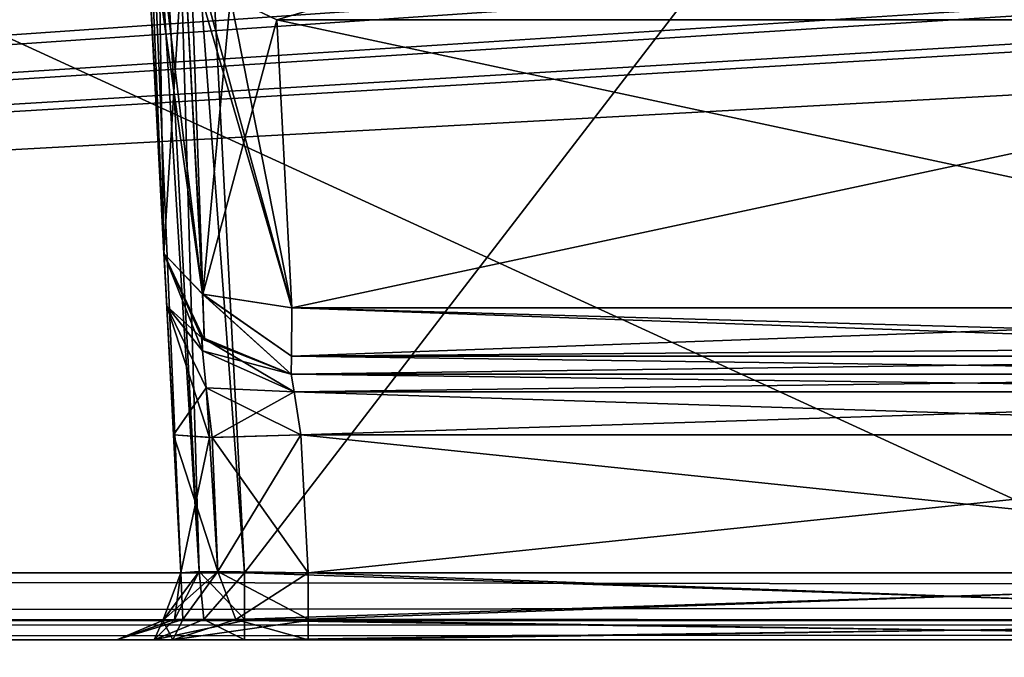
# Model space of a CAD drawing. Header units: inches. Extents: x -10 to 10, y -2.3 to 4.3.
# Tile 361 of 656: x -4.931 to -4.468, y -1.613 to -1.313. Entities that reach past the tile are written whole.
import ezdxf

# ---------------------------------------------------------------- set-up
doc = ezdxf.new("R2010")
doc.units = ezdxf.units.IN
doc.header["$LTSCALE"] = 65.185185
doc.header["$MEASUREMENT"] = 0
for name, color, linetype in [('10955', 7, 'CONTINUOUS'), ('10964', 7, 'CONTINUOUS'), ('1151', 7, 'CONTINUOUS'), ('1173', 7, 'CONTINUOUS'), ('1174', 7, 'CONTINUOUS'), ('1177', 7, 'CONTINUOUS'), ('1178', 7, 'CONTINUOUS'), ('1179', 7, 'CONTINUOUS'), ('1180', 7, 'CONTINUOUS'), ('1186', 7, 'CONTINUOUS'), ('1211', 7, 'CONTINUOUS'), ('1241', 7, 'CONTINUOUS'), ('1242', 7, 'CONTINUOUS'), ('12588', 7, 'CONTINUOUS'), ('12589', 7, 'CONTINUOUS'), ('2308', 7, 'CONTINUOUS'), ('2309', 7, 'CONTINUOUS'), ('2310', 7, 'CONTINUOUS'), ('2311', 7, 'CONTINUOUS'), ('2318', 7, 'CONTINUOUS'), ('6932', 7, 'CONTINUOUS'), ('6933', 7, 'CONTINUOUS'), ('6934', 7, 'CONTINUOUS'), ('6935', 7, 'CONTINUOUS'), ('6936', 7, 'CONTINUOUS'), ('6937', 7, 'CONTINUOUS'), ('6938', 7, 'CONTINUOUS'), ('6939', 7, 'CONTINUOUS'), ('6940', 7, 'CONTINUOUS'), ('6941', 7, 'CONTINUOUS'), ('9222', 7, 'CONTINUOUS'), ('9224', 7, 'CONTINUOUS'), ('9225', 7, 'CONTINUOUS'), ('9226', 7, 'CONTINUOUS'), ('9227', 7, 'CONTINUOUS'), ('9228', 7, 'CONTINUOUS'), ('9229', 7, 'CONTINUOUS'), ('9230', 7, 'CONTINUOUS'), ('9231', 7, 'CONTINUOUS'), ('9232', 7, 'CONTINUOUS'), ('9238', 7, 'CONTINUOUS'), ('9239', 7, 'CONTINUOUS'), ('9243', 7, 'CONTINUOUS'), ('9244', 7, 'CONTINUOUS')]:
    doc.layers.add(name, color=color, linetype=linetype)

msp = doc.modelspace()

# ---------------------------------------------------------------- linework, layer by layer
at = {"layer": '10955', "linetype": 'CONTINUOUS'}
for points in [[(-9, -1.955, 13.9861), (-9, 0.545, 13.9861), (-3.55711, 0.545, 13.9861), (-9, -1.955, 13.9861)], [(-9, -1.955, 13.9861), (-3.55711, 0.545, 13.9861), (-3.55711, -1.955, 13.9861), (-9, -1.955, 13.9861)]]:
    msp.add_3dface(points, dxfattribs=at)
at = {"layer": '10964', "linetype": 'CONTINUOUS'}
for points in [[(-9, 0.545, 14.1431), (-9, -1.955, 14.1431), (-3.55711, -1.955, 14.1431), (-9, 0.545, 14.1431)], [(-3.55711, 0.545, 14.1431), (-9, 0.545, 14.1431), (-3.55711, -1.955, 14.1431), (-3.55711, 0.545, 14.1431)]]:
    msp.add_3dface(points, dxfattribs=at)
at = {"layer": '1151', "linetype": 'CONTINUOUS'}
for points in [[(-8.57837, -1.57343, 4.62775), (8.57837, -1.57343, 4.62775), (-8.52935, -0.63817, 4.57874), (-8.57837, -1.57343, 4.62775)], [(-8.52935, -0.63817, 4.57874), (8.57837, -1.57343, 4.62775), (-7.12257, -0.63817, 4.57874), (-8.52935, -0.63817, 4.57874)], [(-7.12257, -0.63817, 4.57874), (8.57837, -1.57343, 4.62775), (-6.87743, -0.63817, 4.57874), (-7.12257, -0.63817, 4.57874)], [(-6.87743, -0.63817, 4.57874), (8.57837, -1.57343, 4.62775), (-6.10307, -0.63817, 4.57874), (-6.87743, -0.63817, 4.57874)], [(-6.10307, -0.63817, 4.57874), (8.57837, -1.57343, 4.62775), (-5.89693, -0.63817, 4.57874), (-6.10307, -0.63817, 4.57874)], [(-5.89693, -0.63817, 4.57874), (8.57837, -1.57343, 4.62775), (-5.12257, -0.63817, 4.57874), (-5.89693, -0.63817, 4.57874)], [(-5.12257, -0.63817, 4.57874), (8.57837, -1.57343, 4.62775), (-4.87743, -0.63817, 4.57874), (-5.12257, -0.63817, 4.57874)], [(-4.87743, -0.63817, 4.57874), (8.57837, -1.57343, 4.62775), (-4.10307, -0.63817, 4.57874), (-4.87743, -0.63817, 4.57874)]]:
    msp.add_3dface(points, dxfattribs=at)
at = {"layer": '1173', "linetype": 'CONTINUOUS'}
for points in [[(-4.8722, -1.24804, 3.80555), (-4.86302, -1.42314, 3.87629), (-4.8448, -1.44233, 3.83908), (-4.8722, -1.24804, 3.80555)], [(-4.86658, -1.26438, 3.787), (-4.8722, -1.24804, 3.80555), (-4.8448, -1.44233, 3.83908), (-4.86658, -1.26438, 3.787)], [(-4.85382, -1.2734, 3.771), (-4.86658, -1.26438, 3.787), (-4.8448, -1.44233, 3.83908), (-4.85382, -1.2734, 3.771)], [(-4.85075, -1.27441, 3.76837), (-4.85382, -1.2734, 3.771), (-4.80278, -1.44873, 3.82319), (-4.85075, -1.27441, 3.76837)], [(-4.80278, -1.44873, 3.82319), (-4.85382, -1.2734, 3.771), (-4.8448, -1.44233, 3.83908), (-4.80278, -1.44873, 3.82319)], [(-4.83164, -1.30266, 3.76837), (-4.85075, -1.27441, 3.76837), (-4.80278, -1.44873, 3.82319), (-4.83164, -1.30266, 3.76837)], [(-4.80989, -1.31305, 3.76837), (-4.83164, -1.30266, 3.76837), (-4.80278, -1.44873, 3.82319), (-4.80989, -1.31305, 3.76837)]]:
    msp.add_3dface(points, dxfattribs=at)
at = {"layer": '1174', "linetype": 'CONTINUOUS'}
for points in [[(-4.17061, -1.31305, 3.76837), (-4.80989, -1.31305, 3.76837), (-4.17772, -1.44873, 3.82319), (-4.17061, -1.31305, 3.76837)], [(-4.17772, -1.44873, 3.82319), (-4.80989, -1.31305, 3.76837), (-4.80278, -1.44873, 3.82319), (-4.17772, -1.44873, 3.82319)]]:
    msp.add_3dface(points, dxfattribs=at)
at = {"layer": '1177', "linetype": 'CONTINUOUS'}
for points in [[(-4.17772, -1.48, 3.86955), (-4.8031, -1.48, 3.86955), (-4.16791, -1.48, 4.11649), (-4.17772, -1.48, 3.86955)], [(-4.16791, -1.48, 4.11649), (-4.8031, -1.48, 3.86955), (-4.8031, -1.48, 4.11649), (-4.16791, -1.48, 4.11649)]]:
    msp.add_3dface(points, dxfattribs=at)
at = {"layer": '1178', "linetype": 'CONTINUOUS'}
for points in [[(-4.86302, -1.42314, 3.87629), (-4.84501, -1.46294, 4.11649), (-4.844, -1.4639, 3.8716), (-4.86302, -1.42314, 3.87629)], [(-4.86302, -1.42314, 4.11653), (-4.84501, -1.46294, 4.11649), (-4.86302, -1.42314, 3.87629), (-4.86302, -1.42314, 4.11653)], [(-4.84501, -1.46294, 4.11649), (-4.8031, -1.48, 4.11649), (-4.844, -1.4639, 3.8716), (-4.84501, -1.46294, 4.11649)], [(-4.8031, -1.48, 4.11649), (-4.8031, -1.48, 3.86955), (-4.844, -1.4639, 3.8716), (-4.8031, -1.48, 4.11649)]]:
    msp.add_3dface(points, dxfattribs=at)
at = {"layer": '1179', "linetype": 'CONTINUOUS'}
for points in [[(-4.84501, -1.46294, 4.11649), (-4.86302, -1.42314, 4.11653), (-4.86172, -1.44788, 4.17846), (-4.84501, -1.46294, 4.11649)], [(-4.84486, -1.46898, 4.14049), (-4.84501, -1.46294, 4.11649), (-4.86172, -1.44788, 4.17846), (-4.84486, -1.46898, 4.14049)], [(-4.84321, -1.48644, 4.15779), (-4.84486, -1.46898, 4.14049), (-4.86172, -1.44788, 4.17846), (-4.84321, -1.48644, 4.15779)], [(-4.85855, -1.50847, 4.20637), (-4.84321, -1.48644, 4.15779), (-4.86172, -1.44788, 4.17846), (-4.85855, -1.50847, 4.20637)], [(-4.8031, -1.48, 4.11649), (-4.84501, -1.46294, 4.11649), (-4.84486, -1.46898, 4.14049), (-4.8031, -1.48, 4.11649)], [(-4.8031, -1.48, 4.11649), (-4.84486, -1.46898, 4.14049), (-4.80181, -1.4882, 4.1371), (-4.8031, -1.48, 4.11649)], [(-4.84486, -1.46898, 4.14049), (-4.84321, -1.48644, 4.15779), (-4.80181, -1.4882, 4.1371), (-4.84486, -1.46898, 4.14049)], [(-4.84026, -1.50972, 4.16338), (-4.84321, -1.48644, 4.15779), (-4.85855, -1.50847, 4.20637), (-4.84026, -1.50972, 4.16338)], [(-4.84321, -1.48644, 4.15779), (-4.84026, -1.50972, 4.16338), (-4.80181, -1.4882, 4.1371), (-4.84321, -1.48644, 4.15779)], [(-4.79863, -1.50843, 4.14645), (-4.80181, -1.4882, 4.1371), (-4.84026, -1.50972, 4.16338), (-4.79863, -1.50843, 4.14645)]]:
    msp.add_3dface(points, dxfattribs=at)
at = {"layer": '1180', "linetype": 'CONTINUOUS'}
for points in [[(-4.16791, -1.48, 4.11649), (-4.8031, -1.48, 4.11649), (-4.80181, -1.4882, 4.1371), (-4.16791, -1.48, 4.11649)], [(-4.16791, -1.48, 4.11649), (-4.80181, -1.4882, 4.1371), (-4.16906, -1.48821, 4.13711), (-4.16791, -1.48, 4.11649)], [(-4.80181, -1.4882, 4.1371), (-4.79863, -1.50843, 4.14645), (-4.16906, -1.48821, 4.13711), (-4.80181, -1.4882, 4.1371)], [(-4.16906, -1.48821, 4.13711), (-4.79863, -1.50843, 4.14645), (-4.17188, -1.50843, 4.14645), (-4.16906, -1.48821, 4.13711)]]:
    msp.add_3dface(points, dxfattribs=at)
at = {"layer": '1186', "linetype": 'CONTINUOUS'}
for points in [[(-8.5782, -1.605, -4.59779), (8.57822, -1.605, -4.59779), (-6.00065, -1.605, -4.51065), (-8.5782, -1.605, -4.59779)], [(8.57822, -1.605, 4.59779), (-8.5782, -1.605, 4.59779), (6.00065, -1.605, 4.51065), (8.57822, -1.605, 4.59779)], [(6.00065, -1.605, 4.51065), (-8.5782, -1.605, 4.59779), (5.92133, -1.605, 4.48984), (6.00065, -1.605, 4.51065)], [(5.92133, -1.605, 4.48984), (-8.5782, -1.605, 4.59779), (2.00065, -1.605, 4.51065), (5.92133, -1.605, 4.48984)], [(2.00065, -1.605, 4.51065), (-8.5782, -1.605, 4.59779), (1.92133, -1.605, 4.48984), (2.00065, -1.605, 4.51065)], [(1.92133, -1.605, 4.48984), (-8.5782, -1.605, 4.59779), (-1.99935, -1.605, 4.51065), (1.92133, -1.605, 4.48984)], [(-1.99935, -1.605, 4.51065), (-8.5782, -1.605, 4.59779), (-2.07867, -1.605, 4.48984), (-1.99935, -1.605, 4.51065)], [(-2.07867, -1.605, 4.48984), (-8.5782, -1.605, 4.59779), (-2.31453, -1.605, 4.45621), (-2.07867, -1.605, 4.48984)], [(-8.5782, -1.605, 4.59779), (-5.99935, -1.605, 4.51065), (-4.15533, -1.605, 4.45621), (-8.5782, -1.605, 4.59779)], [(-2.31453, -1.605, 4.45621), (-8.5782, -1.605, 4.59779), (-2.82517, -1.605, 4.45621), (-2.31453, -1.605, 4.45621)], [(-2.82517, -1.605, 4.45621), (-8.5782, -1.605, 4.59779), (-3.17483, -1.605, 4.45621), (-2.82517, -1.605, 4.45621)], [(-3.17483, -1.605, 4.45621), (-8.5782, -1.605, 4.59779), (-3.84467, -1.605, 4.45621), (-3.17483, -1.605, 4.45621)], [(-3.84467, -1.605, 4.45621), (-8.5782, -1.605, 4.59779), (-4.15533, -1.605, 4.45621), (-3.84467, -1.605, 4.45621)], [(-6.00065, -1.605, -4.51065), (8.57822, -1.605, -4.59779), (-5.92133, -1.605, -4.48984), (-6.00065, -1.605, -4.51065)], [(-5.99935, -1.605, 4.51065), (-5.17483, -1.605, 4.45621), (-4.86758, -1.605, 4.43865), (-5.99935, -1.605, 4.51065)], [(-4.15533, -1.605, 4.45621), (-5.99935, -1.605, 4.51065), (-4.82517, -1.605, 4.45621), (-4.15533, -1.605, 4.45621)], [(-4.82517, -1.605, 4.45621), (-5.99935, -1.605, 4.51065), (-4.86758, -1.605, 4.43865), (-4.82517, -1.605, 4.45621)], [(-5.92133, -1.605, -4.48984), (8.57822, -1.605, -4.59779), (-2.00065, -1.605, -4.51065), (-5.92133, -1.605, -4.48984)], [(-5.92133, -1.605, -4.48984), (-2.00065, -1.605, -4.51065), (-5.68547, -1.605, -4.45621), (-5.92133, -1.605, -4.48984)], [(-5.68547, -1.605, -4.45621), (-2.00065, -1.605, -4.51065), (-5.17483, -1.605, -4.45621), (-5.68547, -1.605, -4.45621)], [(-5.17483, -1.605, -4.45621), (-2.00065, -1.605, -4.51065), (-4.82517, -1.605, -4.45621), (-5.17483, -1.605, -4.45621)], [(-5.13242, -1.605, -4.43865), (-5.17483, -1.605, -4.45621), (-4.82517, -1.605, -4.45621), (-5.13242, -1.605, -4.43865)], [(-5.17483, -1.605, 4.45621), (-5.13245, -1.605, 4.43868), (-4.8851, -1.605, 4.39627), (-5.17483, -1.605, 4.45621)], [(-5.17483, -1.605, 4.45621), (-4.8851, -1.605, 4.39627), (-4.86758, -1.605, 4.43865), (-5.17483, -1.605, 4.45621)], [(-5.13245, -1.605, 4.43868), (-5.1149, -1.605, 4.39627), (-4.8851, -1.605, 4.20982), (-5.13245, -1.605, 4.43868)], [(-4.8851, -1.605, 4.39627), (-5.13245, -1.605, 4.43868), (-4.8851, -1.605, 4.20982), (-4.8851, -1.605, 4.39627)], [(-5.1149, -1.605, -4.39627), (-5.13242, -1.605, -4.43865), (-4.82517, -1.605, -4.45621), (-5.1149, -1.605, -4.39627)], [(-5.1149, -1.605, -4.20982), (-5.1149, -1.605, -4.39627), (-4.86755, -1.605, -4.43868), (-5.1149, -1.605, -4.20982)], [(-4.86755, -1.605, -4.43868), (-5.1149, -1.605, -4.39627), (-4.82517, -1.605, -4.45621), (-4.86755, -1.605, -4.43868)], [(-5.1149, -1.605, 4.20981), (-5.1149, -1.605, -4.20982), (-4.8851, -1.605, -4.39627), (-5.1149, -1.605, 4.20981)], [(-4.8851, -1.605, -4.39627), (-5.1149, -1.605, -4.20982), (-4.86755, -1.605, -4.43868), (-4.8851, -1.605, -4.39627)], [(-5.1149, -1.605, 4.39627), (-5.1149, -1.605, 4.20981), (-4.8851, -1.605, -4.39627), (-5.1149, -1.605, 4.39627)], [(-4.8851, -1.605, -4.20981), (-5.1149, -1.605, 4.39627), (-4.8851, -1.605, -4.39627), (-4.8851, -1.605, -4.20981)], [(-5.1149, -1.605, 4.39627), (-4.8851, -1.605, -4.20981), (-4.8851, -1.605, 4.20982), (-5.1149, -1.605, 4.39627)], [(-4.8851, -1.605, -4.20981), (-4.85875, -1.605, -4.14617), (-4.8851, -1.605, 4.20982), (-4.8851, -1.605, -4.20981)], [(-4.8851, -1.605, 4.20982), (-4.85875, -1.605, -4.14617), (-4.85886, -1.605, 4.14627), (-4.8851, -1.605, 4.20982)], [(-4.85875, -1.605, -4.14617), (-4.79519, -1.605, -4.1199), (-4.85886, -1.605, 4.14627), (-4.85875, -1.605, -4.14617)], [(-4.85886, -1.605, 4.14627), (-4.79519, -1.605, -4.1199), (-4.79519, -1.605, 4.1199), (-4.85886, -1.605, 4.14627)], [(-4.82517, -1.605, -4.45621), (-2.00065, -1.605, -4.51065), (-4.15533, -1.605, -4.45621), (-4.82517, -1.605, -4.45621)], [(-4.79519, -1.605, -4.1199), (-4.1753, -1.605, -4.1199), (-4.79519, -1.605, 4.1199), (-4.79519, -1.605, -4.1199)], [(-4.79519, -1.605, 4.1199), (-4.1753, -1.605, -4.1199), (-4.1753, -1.605, 4.1199), (-4.79519, -1.605, 4.1199)]]:
    msp.add_3dface(points, dxfattribs=at)
at = {"layer": '1211', "linetype": 'CONTINUOUS'}
for points in [[(8.57837, -1.59603, 4.61919), (8.57837, -1.57343, 4.62775), (-8.57837, -1.59542, 4.61977), (8.57837, -1.59603, 4.61919)], [(-8.57837, -1.59542, 4.61977), (8.57837, -1.57343, 4.62775), (-8.57837, -1.57343, 4.62775), (-8.57837, -1.59542, 4.61977)], [(-8.5782, -1.605, 4.59779), (8.57837, -1.59603, 4.61919), (-8.57837, -1.59542, 4.61977), (-8.5782, -1.605, 4.59779)], [(-8.5782, -1.605, 4.59779), (8.57822, -1.605, 4.59779), (8.57837, -1.59603, 4.61919), (-8.5782, -1.605, 4.59779)]]:
    msp.add_3dface(points, dxfattribs=at)
at = {"layer": '1241', "linetype": 'CONTINUOUS'}
for points in [[(-8.57837, -1.59603, -4.61919), (-8.57837, -1.57343, -4.62775), (8.57837, -1.59542, -4.61977), (-8.57837, -1.59603, -4.61919)], [(8.57837, -1.59542, -4.61977), (-8.57837, -1.57343, -4.62775), (8.57837, -1.57343, -4.62775), (8.57837, -1.59542, -4.61977)], [(8.57822, -1.605, -4.59779), (-8.57837, -1.59603, -4.61919), (8.57837, -1.59542, -4.61977), (8.57822, -1.605, -4.59779)], [(8.57822, -1.605, -4.59779), (-8.5782, -1.605, -4.59779), (-8.57837, -1.59603, -4.61919), (8.57822, -1.605, -4.59779)]]:
    msp.add_3dface(points, dxfattribs=at)
at = {"layer": '1242', "linetype": 'CONTINUOUS'}
for points in [[(-1.89693, -0.63817, -4.57874), (-8.57837, -1.57343, -4.62775), (-1.93761, -0.62096, -4.57784), (-1.89693, -0.63817, -4.57874)], [(-1.93761, -0.62096, -4.57784), (-8.57837, -1.57343, -4.62775), (-2.10307, -0.63817, -4.57874), (-1.93761, -0.62096, -4.57784)], [(-2.87743, -0.63817, -4.57874), (-8.57837, -1.57343, -4.62775), (-2.91811, -0.62096, -4.57784), (-2.87743, -0.63817, -4.57874)], [(-2.91811, -0.62096, -4.57784), (-8.57837, -1.57343, -4.62775), (-3.12257, -0.63817, -4.57874), (-2.91811, -0.62096, -4.57784)], [(-4.87743, -0.63817, -4.57874), (-8.57837, -1.57343, -4.62775), (-4.91811, -0.62096, -4.57784), (-4.87743, -0.63817, -4.57874)], [(-4.91811, -0.62096, -4.57784), (-8.57837, -1.57343, -4.62775), (-5.12257, -0.63817, -4.57874), (-4.91811, -0.62096, -4.57784)], [(-3.89693, -0.63817, -4.57874), (-8.57837, -1.57343, -4.62775), (-3.93712, -0.62143, -4.57786), (-3.89693, -0.63817, -4.57874)], [(-3.93712, -0.62143, -4.57786), (-8.57837, -1.57343, -4.62775), (-4.10307, -0.63817, -4.57874), (-3.93712, -0.62143, -4.57786)], [(8.57837, -1.57343, -4.62775), (-8.57837, -1.57343, -4.62775), (8.52935, -0.63817, -4.57874), (8.57837, -1.57343, -4.62775)], [(5.89693, -0.63817, -4.57874), (-8.57837, -1.57343, -4.62775), (5.12257, -0.63817, -4.57874), (5.89693, -0.63817, -4.57874)], [(-8.57837, -1.57343, -4.62775), (5.89693, -0.63817, -4.57874), (6.10307, -0.63817, -4.57874), (-8.57837, -1.57343, -4.62775)], [(5.12257, -0.63817, -4.57874), (-8.57837, -1.57343, -4.62775), (4.87743, -0.63817, -4.57874), (5.12257, -0.63817, -4.57874)], [(4.87743, -0.63817, -4.57874), (-8.57837, -1.57343, -4.62775), (4.10307, -0.63817, -4.57874), (4.87743, -0.63817, -4.57874)], [(4.10307, -0.63817, -4.57874), (-8.57837, -1.57343, -4.62775), (3.89693, -0.63817, -4.57874), (4.10307, -0.63817, -4.57874)], [(3.89693, -0.63817, -4.57874), (-8.57837, -1.57343, -4.62775), (3.12257, -0.63817, -4.57874), (3.89693, -0.63817, -4.57874)], [(3.12257, -0.63817, -4.57874), (-8.57837, -1.57343, -4.62775), (2.87743, -0.63817, -4.57874), (3.12257, -0.63817, -4.57874)], [(2.87743, -0.63817, -4.57874), (-8.57837, -1.57343, -4.62775), (2.10307, -0.63817, -4.57874), (2.87743, -0.63817, -4.57874)], [(2.10307, -0.63817, -4.57874), (-8.57837, -1.57343, -4.62775), (1.89693, -0.63817, -4.57874), (2.10307, -0.63817, -4.57874)], [(1.89693, -0.63817, -4.57874), (-8.57837, -1.57343, -4.62775), (-1.89693, -0.63817, -4.57874), (1.89693, -0.63817, -4.57874)], [(-2.10307, -0.63817, -4.57874), (-8.57837, -1.57343, -4.62775), (-2.87743, -0.63817, -4.57874), (-2.10307, -0.63817, -4.57874)], [(-3.12257, -0.63817, -4.57874), (-8.57837, -1.57343, -4.62775), (-3.89693, -0.63817, -4.57874), (-3.12257, -0.63817, -4.57874)], [(-4.10307, -0.63817, -4.57874), (-8.57837, -1.57343, -4.62775), (-4.87743, -0.63817, -4.57874), (-4.10307, -0.63817, -4.57874)], [(8.52935, -0.63817, -4.57874), (-8.57837, -1.57343, -4.62775), (7.12257, -0.63817, -4.57874), (8.52935, -0.63817, -4.57874)], [(7.12257, -0.63817, -4.57874), (-8.57837, -1.57343, -4.62775), (6.87743, -0.63817, -4.57874), (7.12257, -0.63817, -4.57874)], [(6.87743, -0.63817, -4.57874), (-8.57837, -1.57343, -4.62775), (6.10307, -0.63817, -4.57874), (6.87743, -0.63817, -4.57874)]]:
    msp.add_3dface(points, dxfattribs=at)
at = {"layer": '12588', "linetype": 'CONTINUOUS'}
for points in [[(-4.86302, -1.42314, 3.87629), (-4.844, -1.4639, 3.8716), (-4.8448, -1.44233, 3.83908), (-4.86302, -1.42314, 3.87629)], [(-4.844, -1.4639, 3.8716), (-4.8031, -1.48, 3.86955), (-4.8448, -1.44233, 3.83908), (-4.844, -1.4639, 3.8716)], [(-4.8448, -1.44233, 3.83908), (-4.8031, -1.48, 3.86955), (-4.80294, -1.47145, 3.84158), (-4.8448, -1.44233, 3.83908)], [(-4.80278, -1.44873, 3.82319), (-4.8448, -1.44233, 3.83908), (-4.80294, -1.47145, 3.84158), (-4.80278, -1.44873, 3.82319)]]:
    msp.add_3dface(points, dxfattribs=at)
at = {"layer": '12589', "linetype": 'CONTINUOUS'}
for points in [[(-4.17772, -1.4664, 3.83527), (-4.17772, -1.44873, 3.82319), (-4.80294, -1.47145, 3.84158), (-4.17772, -1.4664, 3.83527)], [(-4.17772, -1.44873, 3.82319), (-4.80278, -1.44873, 3.82319), (-4.80294, -1.47145, 3.84158), (-4.17772, -1.44873, 3.82319)], [(-4.17772, -1.47162, 3.84184), (-4.17772, -1.4664, 3.83527), (-4.80294, -1.47145, 3.84158), (-4.17772, -1.47162, 3.84184)], [(-4.8031, -1.48, 3.86955), (-4.17772, -1.47162, 3.84184), (-4.80294, -1.47145, 3.84158), (-4.8031, -1.48, 3.86955)], [(-4.17772, -1.48, 3.86955), (-4.17772, -1.47162, 3.84184), (-4.8031, -1.48, 3.86955), (-4.17772, -1.48, 3.86955)]]:
    msp.add_3dface(points, dxfattribs=at)
at = {"layer": '2308', "linetype": 'CONTINUOUS'}
for points in [[(-4.90356, -0.64967, -3.78317), (-4.85514, -1.57343, -4.39629), (-4.90416, -0.6382, -4.4453), (-4.90356, -0.64967, -3.78317)], [(-4.86172, -1.44788, -4.17846), (-4.85514, -1.57343, -4.39629), (-4.90356, -0.64967, -3.78317), (-4.86172, -1.44788, -4.17846)], [(-4.86302, -1.42314, -4.11653), (-4.86172, -1.44788, -4.17846), (-4.90356, -0.64967, -3.78317), (-4.86302, -1.42314, -4.11653)], [(-4.9021, -0.67738, -3.79138), (-4.86302, -1.42314, -4.11653), (-4.90356, -0.64967, -3.78317), (-4.9021, -0.67738, -3.79138)], [(-4.86302, -1.42314, -3.87629), (-4.86302, -1.42314, -4.11653), (-4.9021, -0.67738, -3.79138), (-4.86302, -1.42314, -3.87629)], [(-4.8722, -1.24804, -3.80555), (-4.86302, -1.42314, -3.87629), (-4.9021, -0.67738, -3.79138), (-4.8722, -1.24804, -3.80555)], [(-4.85855, -1.50847, -4.20637), (-4.85514, -1.57343, -4.39629), (-4.86172, -1.44788, -4.17846), (-4.85855, -1.50847, -4.20637)], [(-4.85514, -1.57343, -4.20977), (-4.85514, -1.57343, -4.39629), (-4.85855, -1.50847, -4.20637), (-4.85514, -1.57343, -4.20977)]]:
    msp.add_3dface(points, dxfattribs=at)
at = {"layer": '2309', "linetype": 'CONTINUOUS'}
for points in [[(-4.86357, -1.59589, -4.39629), (-4.85514, -1.57343, -4.39629), (-4.86353, -1.59584, -4.20977), (-4.86357, -1.59589, -4.39629)], [(-4.85514, -1.57343, -4.39629), (-4.85514, -1.57343, -4.20977), (-4.86353, -1.59584, -4.20977), (-4.85514, -1.57343, -4.39629)], [(-4.8851, -1.605, -4.20981), (-4.86357, -1.59589, -4.39629), (-4.86353, -1.59584, -4.20977), (-4.8851, -1.605, -4.20981)], [(-4.8851, -1.605, -4.20981), (-4.8851, -1.605, -4.39627), (-4.86357, -1.59589, -4.39629), (-4.8851, -1.605, -4.20981)]]:
    msp.add_3dface(points, dxfattribs=at)
at = {"layer": '2310', "linetype": 'CONTINUOUS'}
for points in [[(-4.85514, -1.57343, -4.39629), (-4.86357, -1.59589, -4.39629), (-4.85809, -1.59547, -4.41529), (-4.85514, -1.57343, -4.39629)], [(-4.85514, -1.57343, -4.39629), (-4.85809, -1.59547, -4.41529), (-4.84643, -1.57279, -4.41749), (-4.85514, -1.57343, -4.39629)], [(-4.85809, -1.59547, -4.41529), (-4.8442, -1.59547, -4.42919), (-4.84643, -1.57279, -4.41749), (-4.85809, -1.59547, -4.41529)], [(-4.82519, -1.59526, -4.43408), (-4.82519, -1.57343, -4.42625), (-4.84643, -1.57279, -4.41749), (-4.82519, -1.59526, -4.43408)], [(-4.8442, -1.59547, -4.42919), (-4.82519, -1.59526, -4.43408), (-4.84643, -1.57279, -4.41749), (-4.8442, -1.59547, -4.42919)], [(-4.8851, -1.605, -4.39627), (-4.86755, -1.605, -4.43868), (-4.86357, -1.59589, -4.39629), (-4.8851, -1.605, -4.39627)], [(-4.86755, -1.605, -4.43868), (-4.82517, -1.605, -4.45621), (-4.8442, -1.59547, -4.42919), (-4.86755, -1.605, -4.43868)], [(-4.86357, -1.59589, -4.39629), (-4.86755, -1.605, -4.43868), (-4.85809, -1.59547, -4.41529), (-4.86357, -1.59589, -4.39629)], [(-4.86755, -1.605, -4.43868), (-4.8442, -1.59547, -4.42919), (-4.85809, -1.59547, -4.41529), (-4.86755, -1.605, -4.43868)], [(-4.82517, -1.605, -4.45621), (-4.82519, -1.59526, -4.43408), (-4.8442, -1.59547, -4.42919), (-4.82517, -1.605, -4.45621)]]:
    msp.add_3dface(points, dxfattribs=at)
at = {"layer": '2311', "linetype": 'CONTINUOUS'}
for points in [[(-4.90416, -0.6382, -4.4453), (-4.85514, -1.57343, -4.39629), (-4.84643, -1.57279, -4.41749), (-4.90416, -0.6382, -4.4453)], [(-4.90416, -0.6382, -4.4453), (-4.84643, -1.57279, -4.41749), (-4.89533, -0.63882, -4.46648), (-4.90416, -0.6382, -4.4453)], [(-4.89533, -0.63882, -4.46648), (-4.82519, -1.57343, -4.42625), (-4.8742, -0.63817, -4.47526), (-4.89533, -0.63882, -4.46648)], [(-4.84643, -1.57279, -4.41749), (-4.82519, -1.57343, -4.42625), (-4.89533, -0.63882, -4.46648), (-4.84643, -1.57279, -4.41749)]]:
    msp.add_3dface(points, dxfattribs=at)
at = {"layer": '2318', "linetype": 'CONTINUOUS'}
for points in [[(-4.83164, -1.30266, -3.76837), (-4.10081, -1.105, -3.76837), (-4.80989, -1.31305, -3.76837), (-4.83164, -1.30266, -3.76837)], [(-4.80989, -1.31305, -3.76837), (-4.10081, -1.105, -3.76837), (-4.17061, -1.31305, -3.76837), (-4.80989, -1.31305, -3.76837)]]:
    msp.add_3dface(points, dxfattribs=at)
at = {"layer": '6932', "linetype": 'CONTINUOUS'}
for points in [[(-4.86302, -1.42314, 4.11653), (-4.86302, -1.42314, 3.87629), (-4.919, -0.355, 4.53392), (-4.86302, -1.42314, 4.11653)], [(-4.86172, -1.44788, 4.17846), (-4.86302, -1.42314, 4.11653), (-4.919, -0.355, 4.53392), (-4.86172, -1.44788, 4.17846)], [(-4.919, -0.355, 4.53392), (-4.86302, -1.42314, 3.87629), (-4.8722, -1.24804, 3.80555), (-4.919, -0.355, 4.53392)], [(-4.86172, -1.44788, 4.17846), (-4.919, -0.355, 4.53392), (-4.90416, -0.6382, 4.4453), (-4.86172, -1.44788, 4.17846)], [(-4.85855, -1.50847, 4.20637), (-4.86172, -1.44788, 4.17846), (-4.90416, -0.6382, 4.4453), (-4.85855, -1.50847, 4.20637)], [(-4.85514, -1.57343, 4.20977), (-4.85855, -1.50847, 4.20637), (-4.90416, -0.6382, 4.4453), (-4.85514, -1.57343, 4.20977)], [(-4.85514, -1.57343, 4.39629), (-4.85514, -1.57343, 4.20977), (-4.90416, -0.6382, 4.4453), (-4.85514, -1.57343, 4.39629)]]:
    msp.add_3dface(points, dxfattribs=at)
at = {"layer": '6933', "linetype": 'CONTINUOUS'}
for points in [[(-4.86357, -1.59589, 4.20977), (-4.85514, -1.57343, 4.20977), (-4.86353, -1.59584, 4.39629), (-4.86357, -1.59589, 4.20977)], [(-4.85514, -1.57343, 4.20977), (-4.85514, -1.57343, 4.39629), (-4.86353, -1.59584, 4.39629), (-4.85514, -1.57343, 4.20977)], [(-4.8851, -1.605, 4.39627), (-4.86357, -1.59589, 4.20977), (-4.86353, -1.59584, 4.39629), (-4.8851, -1.605, 4.39627)], [(-4.8851, -1.605, 4.39627), (-4.8851, -1.605, 4.20982), (-4.86357, -1.59589, 4.20977), (-4.8851, -1.605, 4.39627)]]:
    msp.add_3dface(points, dxfattribs=at)
at = {"layer": '6934', "linetype": 'CONTINUOUS'}
for points in [[(-4.85514, -1.57343, 4.20977), (-4.86357, -1.59589, 4.20977), (-4.85406, -1.59547, 4.17575), (-4.85514, -1.57343, 4.20977)], [(-4.85514, -1.57343, 4.20977), (-4.85406, -1.59547, 4.17575), (-4.83765, -1.57278, 4.16737), (-4.85514, -1.57343, 4.20977)], [(-4.85406, -1.59547, 4.17575), (-4.8292, -1.59547, 4.15091), (-4.83765, -1.57278, 4.16737), (-4.85406, -1.59547, 4.17575)], [(-4.79523, -1.59526, 4.14202), (-4.79523, -1.57343, 4.14986), (-4.83765, -1.57278, 4.16737), (-4.79523, -1.59526, 4.14202)], [(-4.8292, -1.59547, 4.15091), (-4.79523, -1.59526, 4.14202), (-4.83765, -1.57278, 4.16737), (-4.8292, -1.59547, 4.15091)], [(-4.8851, -1.605, 4.20982), (-4.85886, -1.605, 4.14627), (-4.86357, -1.59589, 4.20977), (-4.8851, -1.605, 4.20982)], [(-4.86357, -1.59589, 4.20977), (-4.85886, -1.605, 4.14627), (-4.85406, -1.59547, 4.17575), (-4.86357, -1.59589, 4.20977)], [(-4.85886, -1.605, 4.14627), (-4.79519, -1.605, 4.1199), (-4.8292, -1.59547, 4.15091), (-4.85886, -1.605, 4.14627)], [(-4.85886, -1.605, 4.14627), (-4.8292, -1.59547, 4.15091), (-4.85406, -1.59547, 4.17575), (-4.85886, -1.605, 4.14627)], [(-4.79519, -1.605, 4.1199), (-4.79523, -1.59526, 4.14202), (-4.8292, -1.59547, 4.15091), (-4.79519, -1.605, 4.1199)]]:
    msp.add_3dface(points, dxfattribs=at)
at = {"layer": '6935', "linetype": 'CONTINUOUS'}
for points in [[(-4.84026, -1.50972, 4.16338), (-4.85855, -1.50847, 4.20637), (-4.83765, -1.57278, 4.16737), (-4.84026, -1.50972, 4.16338)], [(-4.85855, -1.50847, 4.20637), (-4.85514, -1.57343, 4.20977), (-4.83765, -1.57278, 4.16737), (-4.85855, -1.50847, 4.20637)], [(-4.79863, -1.50843, 4.14645), (-4.84026, -1.50972, 4.16338), (-4.79523, -1.57343, 4.14986), (-4.79863, -1.50843, 4.14645)], [(-4.79523, -1.57343, 4.14986), (-4.84026, -1.50972, 4.16338), (-4.83765, -1.57278, 4.16737), (-4.79523, -1.57343, 4.14986)]]:
    msp.add_3dface(points, dxfattribs=at)
at = {"layer": '6936', "linetype": 'CONTINUOUS'}
for points in [[(-4.17188, -1.50843, 4.14645), (-4.79863, -1.50843, 4.14645), (-4.17529, -1.57343, 4.14986), (-4.17188, -1.50843, 4.14645)], [(-4.17529, -1.57343, 4.14986), (-4.79863, -1.50843, 4.14645), (-4.79523, -1.57343, 4.14986), (-4.17529, -1.57343, 4.14986)]]:
    msp.add_3dface(points, dxfattribs=at)
at = {"layer": '6937', "linetype": 'CONTINUOUS'}
for points in [[(-4.17529, -1.59589, 4.14143), (-4.17529, -1.57343, 4.14986), (-4.79523, -1.59526, 4.14202), (-4.17529, -1.59589, 4.14143)], [(-4.17529, -1.57343, 4.14986), (-4.79523, -1.57343, 4.14986), (-4.79523, -1.59526, 4.14202), (-4.17529, -1.57343, 4.14986)], [(-4.79519, -1.605, 4.1199), (-4.17529, -1.59589, 4.14143), (-4.79523, -1.59526, 4.14202), (-4.79519, -1.605, 4.1199)], [(-4.79519, -1.605, 4.1199), (-4.1753, -1.605, 4.1199), (-4.17529, -1.59589, 4.14143), (-4.79519, -1.605, 4.1199)]]:
    msp.add_3dface(points, dxfattribs=at)
at = {"layer": '6938', "linetype": 'CONTINUOUS'}
for points in [[(-4.86353, -1.59584, 4.39629), (-4.85514, -1.57343, 4.39629), (-4.84639, -1.57279, 4.41753), (-4.86353, -1.59584, 4.39629)], [(-4.85808, -1.59547, 4.4153), (-4.86353, -1.59584, 4.39629), (-4.84639, -1.57279, 4.41753), (-4.85808, -1.59547, 4.4153)], [(-4.84419, -1.59547, 4.42919), (-4.85808, -1.59547, 4.4153), (-4.84639, -1.57279, 4.41753), (-4.84419, -1.59547, 4.42919)], [(-4.82519, -1.57343, 4.42625), (-4.84419, -1.59547, 4.42919), (-4.84639, -1.57279, 4.41753), (-4.82519, -1.57343, 4.42625)], [(-4.82519, -1.59589, 4.43467), (-4.84419, -1.59547, 4.42919), (-4.82519, -1.57343, 4.42625), (-4.82519, -1.59589, 4.43467)], [(-4.86758, -1.605, 4.43865), (-4.8851, -1.605, 4.39627), (-4.85808, -1.59547, 4.4153), (-4.86758, -1.605, 4.43865)], [(-4.8851, -1.605, 4.39627), (-4.86353, -1.59584, 4.39629), (-4.85808, -1.59547, 4.4153), (-4.8851, -1.605, 4.39627)], [(-4.86758, -1.605, 4.43865), (-4.85808, -1.59547, 4.4153), (-4.84419, -1.59547, 4.42919), (-4.86758, -1.605, 4.43865)], [(-4.86758, -1.605, 4.43865), (-4.84419, -1.59547, 4.42919), (-4.82519, -1.59589, 4.43467), (-4.86758, -1.605, 4.43865)], [(-4.82517, -1.605, 4.45621), (-4.86758, -1.605, 4.43865), (-4.82519, -1.59589, 4.43467), (-4.82517, -1.605, 4.45621)]]:
    msp.add_3dface(points, dxfattribs=at)
at = {"layer": '6939', "linetype": 'CONTINUOUS'}
for points in [[(-4.85514, -1.57343, 4.39629), (-4.90416, -0.6382, 4.4453), (-4.89537, -0.63882, 4.46644), (-4.85514, -1.57343, 4.39629)], [(-4.8742, -0.63817, 4.47526), (-4.84639, -1.57279, 4.41753), (-4.89537, -0.63882, 4.46644), (-4.8742, -0.63817, 4.47526)], [(-4.84639, -1.57279, 4.41753), (-4.85514, -1.57343, 4.39629), (-4.89537, -0.63882, 4.46644), (-4.84639, -1.57279, 4.41753)], [(-4.82519, -1.57343, 4.42625), (-4.84639, -1.57279, 4.41753), (-4.8742, -0.63817, 4.47526), (-4.82519, -1.57343, 4.42625)]]:
    msp.add_3dface(points, dxfattribs=at)
at = {"layer": '6940', "linetype": 'CONTINUOUS'}
for points in [[(-4.1063, -0.63817, 4.47526), (-4.15531, -1.57343, 4.42625), (-4.8742, -0.63817, 4.47526), (-4.1063, -0.63817, 4.47526)], [(-4.15531, -1.57343, 4.42625), (-4.82519, -1.57343, 4.42625), (-4.8742, -0.63817, 4.47526), (-4.15531, -1.57343, 4.42625)]]:
    msp.add_3dface(points, dxfattribs=at)
at = {"layer": '6941', "linetype": 'CONTINUOUS'}
for points in [[(-4.15531, -1.57343, 4.42625), (-4.15531, -1.59584, 4.43463), (-4.82519, -1.57343, 4.42625), (-4.15531, -1.57343, 4.42625)], [(-4.15531, -1.59584, 4.43463), (-4.82519, -1.59589, 4.43467), (-4.82519, -1.57343, 4.42625), (-4.15531, -1.59584, 4.43463)], [(-4.15531, -1.59584, 4.43463), (-4.15533, -1.605, 4.45621), (-4.82519, -1.59589, 4.43467), (-4.15531, -1.59584, 4.43463)], [(-4.15533, -1.605, 4.45621), (-4.82517, -1.605, 4.45621), (-4.82519, -1.59589, 4.43467), (-4.15533, -1.605, 4.45621)]]:
    msp.add_3dface(points, dxfattribs=at)
at = {"layer": '9222', "linetype": 'CONTINUOUS'}
for points in [[(-4.86302, -1.42314, -3.87629), (-4.8722, -1.24804, -3.80555), (-4.87001, -1.2583, -3.79465), (-4.86302, -1.42314, -3.87629)], [(-4.86302, -1.42314, -3.87629), (-4.87001, -1.2583, -3.79465), (-4.86553, -1.26559, -3.78516), (-4.86302, -1.42314, -3.87629)], [(-4.86302, -1.42314, -3.87629), (-4.86553, -1.26559, -3.78516), (-4.85383, -1.2734, -3.77102), (-4.86302, -1.42314, -3.87629)], [(-4.86302, -1.42314, -3.87629), (-4.85383, -1.2734, -3.77102), (-4.84479, -1.44233, -3.83906), (-4.86302, -1.42314, -3.87629)], [(-4.85383, -1.2734, -3.77102), (-4.85075, -1.27442, -3.76837), (-4.84479, -1.44233, -3.83906), (-4.85383, -1.2734, -3.77102)], [(-4.85075, -1.27442, -3.76837), (-4.83164, -1.30266, -3.76837), (-4.84479, -1.44233, -3.83906), (-4.85075, -1.27442, -3.76837)], [(-4.83164, -1.30266, -3.76837), (-4.80989, -1.31305, -3.76837), (-4.84479, -1.44233, -3.83906), (-4.83164, -1.30266, -3.76837)], [(-4.84479, -1.44233, -3.83906), (-4.80989, -1.31305, -3.76837), (-4.80278, -1.44873, -3.82319), (-4.84479, -1.44233, -3.83906)]]:
    msp.add_3dface(points, dxfattribs=at)
at = {"layer": '9224', "linetype": 'CONTINUOUS'}
for points in [[(-4.86302, -1.42314, -3.87629), (-4.84479, -1.44233, -3.83906), (-4.84412, -1.46379, -3.87162), (-4.86302, -1.42314, -3.87629)], [(-4.84479, -1.44233, -3.83906), (-4.80278, -1.44873, -3.82319), (-4.80294, -1.47145, -3.84159), (-4.84479, -1.44233, -3.83906)], [(-4.84412, -1.46379, -3.87162), (-4.84479, -1.44233, -3.83906), (-4.8031, -1.48, -3.86955), (-4.84412, -1.46379, -3.87162)], [(-4.8031, -1.48, -3.86955), (-4.84479, -1.44233, -3.83906), (-4.80294, -1.47145, -3.84159), (-4.8031, -1.48, -3.86955)]]:
    msp.add_3dface(points, dxfattribs=at)
at = {"layer": '9225', "linetype": 'CONTINUOUS'}
for points in [[(-4.86302, -1.42314, -4.11653), (-4.86302, -1.42314, -3.87629), (-4.84412, -1.46379, -3.87162), (-4.86302, -1.42314, -4.11653)], [(-4.86302, -1.42314, -4.11653), (-4.84412, -1.46379, -3.87162), (-4.84536, -1.4626, -4.11649), (-4.86302, -1.42314, -4.11653)], [(-4.84412, -1.46379, -3.87162), (-4.8031, -1.48, -3.86955), (-4.84536, -1.4626, -4.11649), (-4.84412, -1.46379, -3.87162)], [(-4.8031, -1.48, -3.86955), (-4.8031, -1.48, -4.11649), (-4.84536, -1.4626, -4.11649), (-4.8031, -1.48, -3.86955)]]:
    msp.add_3dface(points, dxfattribs=at)
at = {"layer": '9226', "linetype": 'CONTINUOUS'}
for points in [[(-4.8031, -1.48, -4.11649), (-4.8031, -1.48, -3.86955), (-4.17772, -1.48, -3.86955), (-4.8031, -1.48, -4.11649)], [(-4.16791, -1.48, -4.11649), (-4.8031, -1.48, -4.11649), (-4.16791, -1.48, -3.88012), (-4.16791, -1.48, -4.11649)], [(-4.16791, -1.48, -3.88012), (-4.8031, -1.48, -4.11649), (-4.17088, -1.48, -3.87255), (-4.16791, -1.48, -3.88012)], [(-4.17088, -1.48, -3.87255), (-4.8031, -1.48, -4.11649), (-4.17772, -1.48, -3.86955), (-4.17088, -1.48, -3.87255)]]:
    msp.add_3dface(points, dxfattribs=at)
at = {"layer": '9227', "linetype": 'CONTINUOUS'}
for points in [[(-4.8031, -1.48, -4.11649), (-4.16791, -1.48, -4.11649), (-4.16906, -1.48821, -4.13711), (-4.8031, -1.48, -4.11649)], [(-4.80181, -1.4882, -4.1371), (-4.8031, -1.48, -4.11649), (-4.16906, -1.48821, -4.13711), (-4.80181, -1.4882, -4.1371)], [(-4.79863, -1.50843, -4.14645), (-4.80181, -1.4882, -4.1371), (-4.17188, -1.50843, -4.14645), (-4.79863, -1.50843, -4.14645)], [(-4.17188, -1.50843, -4.14645), (-4.80181, -1.4882, -4.1371), (-4.16906, -1.48821, -4.13711), (-4.17188, -1.50843, -4.14645)]]:
    msp.add_3dface(points, dxfattribs=at)
at = {"layer": '9228', "linetype": 'CONTINUOUS'}
for points in [[(-4.86172, -1.44788, -4.17846), (-4.86302, -1.42314, -4.11653), (-4.84486, -1.46897, -4.14048), (-4.86172, -1.44788, -4.17846)], [(-4.86302, -1.42314, -4.11653), (-4.84536, -1.4626, -4.11649), (-4.84486, -1.46897, -4.14048), (-4.86302, -1.42314, -4.11653)], [(-4.85855, -1.50847, -4.20637), (-4.86172, -1.44788, -4.17846), (-4.84162, -1.50972, -4.16474), (-4.85855, -1.50847, -4.20637)], [(-4.84162, -1.50972, -4.16474), (-4.86172, -1.44788, -4.17846), (-4.84321, -1.48643, -4.15779), (-4.84162, -1.50972, -4.16474)], [(-4.84321, -1.48643, -4.15779), (-4.86172, -1.44788, -4.17846), (-4.84486, -1.46897, -4.14048), (-4.84321, -1.48643, -4.15779)], [(-4.84536, -1.4626, -4.11649), (-4.8031, -1.48, -4.11649), (-4.80181, -1.4882, -4.1371), (-4.84536, -1.4626, -4.11649)], [(-4.84536, -1.4626, -4.11649), (-4.80181, -1.4882, -4.1371), (-4.84486, -1.46897, -4.14048), (-4.84536, -1.4626, -4.11649)], [(-4.80181, -1.4882, -4.1371), (-4.84321, -1.48643, -4.15779), (-4.84486, -1.46897, -4.14048), (-4.80181, -1.4882, -4.1371)], [(-4.80181, -1.4882, -4.1371), (-4.79863, -1.50843, -4.14645), (-4.84321, -1.48643, -4.15779), (-4.80181, -1.4882, -4.1371)], [(-4.79863, -1.50843, -4.14645), (-4.84162, -1.50972, -4.16474), (-4.84321, -1.48643, -4.15779), (-4.79863, -1.50843, -4.14645)]]:
    msp.add_3dface(points, dxfattribs=at)
at = {"layer": '9229', "linetype": 'CONTINUOUS'}
for points in [[(-4.85514, -1.57343, -4.20977), (-4.85855, -1.50847, -4.20637), (-4.84162, -1.50972, -4.16474), (-4.85514, -1.57343, -4.20977)], [(-4.85514, -1.57343, -4.20977), (-4.84162, -1.50972, -4.16474), (-4.83762, -1.57278, -4.16735), (-4.85514, -1.57343, -4.20977)], [(-4.84162, -1.50972, -4.16474), (-4.79863, -1.50843, -4.14645), (-4.83762, -1.57278, -4.16735), (-4.84162, -1.50972, -4.16474)], [(-4.83762, -1.57278, -4.16735), (-4.79863, -1.50843, -4.14645), (-4.79523, -1.57343, -4.14986), (-4.83762, -1.57278, -4.16735)]]:
    msp.add_3dface(points, dxfattribs=at)
at = {"layer": '9230', "linetype": 'CONTINUOUS'}
for points in [[(-4.86353, -1.59584, -4.20977), (-4.85514, -1.57343, -4.20977), (-4.83762, -1.57278, -4.16735), (-4.86353, -1.59584, -4.20977)], [(-4.86353, -1.59584, -4.20977), (-4.83762, -1.57278, -4.16735), (-4.85408, -1.59547, -4.17579), (-4.86353, -1.59584, -4.20977)], [(-4.85408, -1.59547, -4.17579), (-4.83762, -1.57278, -4.16735), (-4.82923, -1.59547, -4.15093), (-4.85408, -1.59547, -4.17579)], [(-4.83762, -1.57278, -4.16735), (-4.79523, -1.57343, -4.14986), (-4.82923, -1.59547, -4.15093), (-4.83762, -1.57278, -4.16735)], [(-4.82923, -1.59547, -4.15093), (-4.79523, -1.57343, -4.14986), (-4.79523, -1.59589, -4.14143), (-4.82923, -1.59547, -4.15093)], [(-4.85875, -1.605, -4.14617), (-4.8851, -1.605, -4.20981), (-4.85408, -1.59547, -4.17579), (-4.85875, -1.605, -4.14617)], [(-4.8851, -1.605, -4.20981), (-4.86353, -1.59584, -4.20977), (-4.85408, -1.59547, -4.17579), (-4.8851, -1.605, -4.20981)], [(-4.85875, -1.605, -4.14617), (-4.85408, -1.59547, -4.17579), (-4.82923, -1.59547, -4.15093), (-4.85875, -1.605, -4.14617)], [(-4.85875, -1.605, -4.14617), (-4.82923, -1.59547, -4.15093), (-4.79523, -1.59589, -4.14143), (-4.85875, -1.605, -4.14617)], [(-4.79519, -1.605, -4.1199), (-4.85875, -1.605, -4.14617), (-4.79523, -1.59589, -4.14143), (-4.79519, -1.605, -4.1199)]]:
    msp.add_3dface(points, dxfattribs=at)
at = {"layer": '9231', "linetype": 'CONTINUOUS'}
for points in [[(-4.79523, -1.59589, -4.14143), (-4.79523, -1.57343, -4.14986), (-4.17529, -1.59584, -4.14147), (-4.79523, -1.59589, -4.14143)], [(-4.17529, -1.59584, -4.14147), (-4.79523, -1.57343, -4.14986), (-4.17529, -1.57343, -4.14986), (-4.17529, -1.59584, -4.14147)], [(-4.1753, -1.605, -4.1199), (-4.79523, -1.59589, -4.14143), (-4.17529, -1.59584, -4.14147), (-4.1753, -1.605, -4.1199)], [(-4.1753, -1.605, -4.1199), (-4.79519, -1.605, -4.1199), (-4.79523, -1.59589, -4.14143), (-4.1753, -1.605, -4.1199)]]:
    msp.add_3dface(points, dxfattribs=at)
at = {"layer": '9232', "linetype": 'CONTINUOUS'}
for points in [[(-4.79863, -1.50843, -4.14645), (-4.17188, -1.50843, -4.14645), (-4.79523, -1.57343, -4.14986), (-4.79863, -1.50843, -4.14645)], [(-4.79523, -1.57343, -4.14986), (-4.17188, -1.50843, -4.14645), (-4.17529, -1.57343, -4.14986), (-4.79523, -1.57343, -4.14986)]]:
    msp.add_3dface(points, dxfattribs=at)
at = {"layer": '9238', "linetype": 'CONTINUOUS'}
for points in [[(-4.80989, -1.31305, -3.76837), (-4.17061, -1.31305, -3.76837), (-4.80278, -1.44873, -3.82319), (-4.80989, -1.31305, -3.76837)], [(-4.80278, -1.44873, -3.82319), (-4.17061, -1.31305, -3.76837), (-4.17772, -1.44873, -3.82319), (-4.80278, -1.44873, -3.82319)]]:
    msp.add_3dface(points, dxfattribs=at)
at = {"layer": '9239', "linetype": 'CONTINUOUS'}
for points in [[(-4.80294, -1.47145, -3.84159), (-4.80278, -1.44873, -3.82319), (-4.17772, -1.47127, -3.84133), (-4.80294, -1.47145, -3.84159)], [(-4.80278, -1.44873, -3.82319), (-4.17772, -1.4663, -3.83516), (-4.17772, -1.47127, -3.84133), (-4.80278, -1.44873, -3.82319)], [(-4.17772, -1.4663, -3.83516), (-4.80278, -1.44873, -3.82319), (-4.17772, -1.44873, -3.82319), (-4.17772, -1.4663, -3.83516)], [(-4.8031, -1.48, -3.86955), (-4.80294, -1.47145, -3.84159), (-4.17772, -1.48, -3.86955), (-4.8031, -1.48, -3.86955)], [(-4.17772, -1.48, -3.86955), (-4.80294, -1.47145, -3.84159), (-4.17772, -1.47127, -3.84133), (-4.17772, -1.48, -3.86955)]]:
    msp.add_3dface(points, dxfattribs=at)
at = {"layer": '9243', "linetype": 'CONTINUOUS'}
for points in [[(-4.82519, -1.57343, -4.42625), (-4.82519, -1.59526, -4.43408), (-4.15531, -1.57343, -4.42625), (-4.82519, -1.57343, -4.42625)], [(-4.82519, -1.59526, -4.43408), (-4.15531, -1.59589, -4.43467), (-4.15531, -1.57343, -4.42625), (-4.82519, -1.59526, -4.43408)], [(-4.82519, -1.59526, -4.43408), (-4.82517, -1.605, -4.45621), (-4.15531, -1.59589, -4.43467), (-4.82519, -1.59526, -4.43408)], [(-4.82517, -1.605, -4.45621), (-4.15533, -1.605, -4.45621), (-4.15531, -1.59589, -4.43467), (-4.82517, -1.605, -4.45621)]]:
    msp.add_3dface(points, dxfattribs=at)
at = {"layer": '9244', "linetype": 'CONTINUOUS'}
for points in [[(-4.8742, -0.63817, -4.47526), (-4.82519, -1.57343, -4.42625), (-4.1063, -0.63817, -4.47526), (-4.8742, -0.63817, -4.47526)], [(-4.82519, -1.57343, -4.42625), (-4.15531, -1.57343, -4.42625), (-4.1063, -0.63817, -4.47526), (-4.82519, -1.57343, -4.42625)]]:
    msp.add_3dface(points, dxfattribs=at)

doc.saveas('drawing.dxf')
